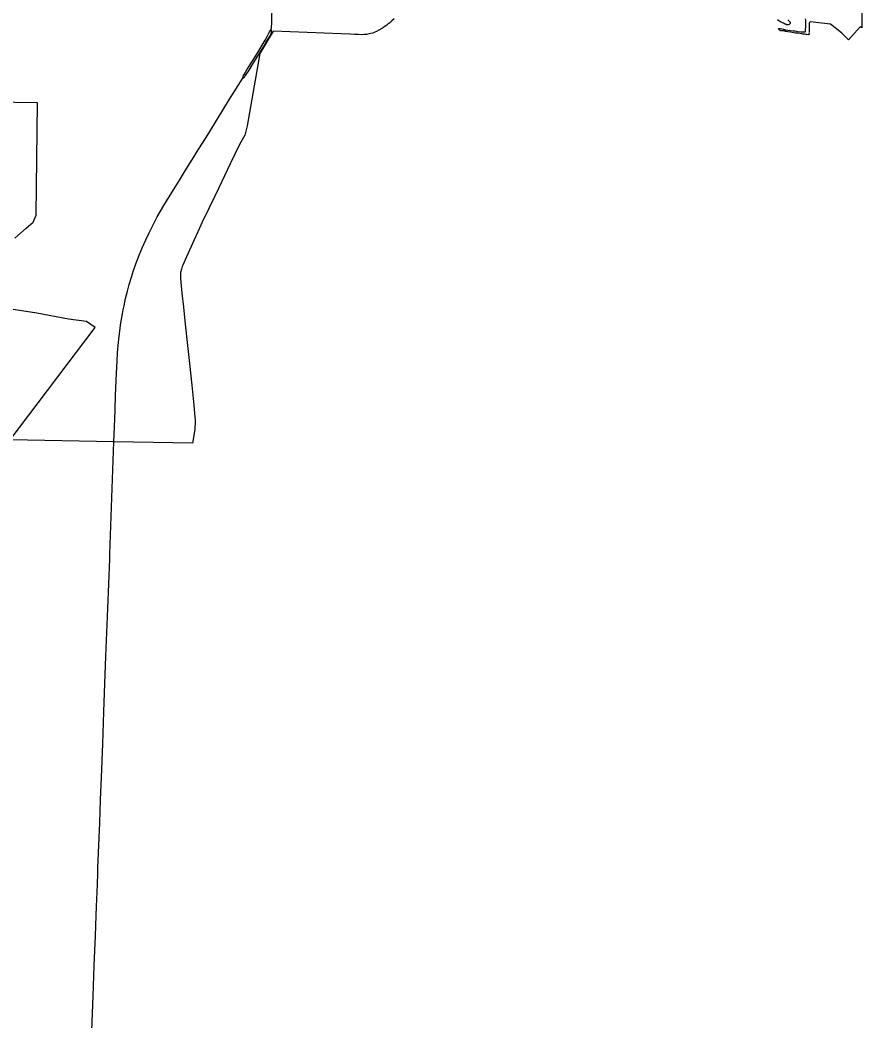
# Model space of a CAD drawing. Extents: x 0 to 34, y 0 to 22.
# Drawn here: x 3.6457 to 3.806, y 19.6111 to 19.8016 of the extents above; entities that cross this region are included whole.
import ezdxf

# ---------------------------------------------------------------- set-up
doc = ezdxf.new("R2010")
doc.units = 0
for name, color, linetype in [('GM_X_Corporation', 7, 'Continuous'), ('GM_X_State_Route', 7, 'Continuous'), ('GM_X_US_Route', 7, 'Continuous')]:
    doc.layers.add(name, color=color, linetype=linetype)

msp = doc.modelspace()

# ---------------------------------------------------------------- linework, layer by layer
at = {"layer": 'GM_X_Corporation'}
for points in [[(3.80596, 19.80581), (3.80595, 19.80016), (3.80563, 19.80032), (3.80342, 19.7979), (3.8021, 19.79916), (3.80177, 19.79949), (3.79994, 19.80086), (3.7961, 19.8013), (3.79608, 19.8013), (3.79598, 19.80116), (3.79593, 19.80103), (3.79591, 19.80079), (3.7959, 19.80054), (3.79591, 19.80023), (3.79592, 19.79998), (3.79591, 19.79962), (3.79588, 19.79933), (3.79585, 19.79924), (3.79588, 19.7991), (3.79593, 19.79902), (3.79596, 19.79895), (3.7959, 19.79887), (3.79574, 19.79885), (3.79546, 19.79887), (3.79527, 19.79892), (3.79499, 19.79896), (3.79471, 19.79898), (3.79454, 19.79903), (3.79419, 19.79906), (3.79373, 19.79912), (3.7933, 19.79916), (3.79268, 19.79927), (3.79234, 19.79932), (3.79183, 19.79938), (3.79154, 19.79944), (3.79142, 19.79945), (3.79115, 19.79956), (3.79095, 19.79958), (3.79074, 19.79962), (3.79053, 19.79962), (3.79039, 19.79964), (3.79028, 19.79971), (3.79015, 19.79982), (3.7901, 19.79994), (3.79013, 19.80001), (3.79028, 19.80005), (3.79037, 19.80004), (3.79047, 19.80003), (3.79068, 19.79996), (3.791, 19.7999), (3.79143, 19.79981), (3.79187, 19.79973), (3.79232, 19.79965), (3.79286, 19.79959), (3.79326, 19.79956), (3.79376, 19.79949), (3.79439, 19.79942), (3.79486, 19.79938), (3.79506, 19.79937), (3.79516, 19.79943), (3.79519, 19.79952), (3.79524, 19.80062), (3.79528, 19.8013), (3.79524, 19.80162), (3.7952, 19.8019)], [(3.7169, 19.80187), (3.71649, 19.80148), (3.71608, 19.80113), (3.7158, 19.8009), (3.71553, 19.80069), (3.71486, 19.80021), (3.71471, 19.80011), (3.71456, 19.80001), (3.71402, 19.79969), (3.71357, 19.79946), (3.71324, 19.79931), (3.71285, 19.79917), (3.7125, 19.79906), (3.71213, 19.79899), (3.71166, 19.79891), (3.71119, 19.79888), (3.7107, 19.79886), (3.71012, 19.79887), (3.70941, 19.79889), (3.70848, 19.79893), (3.70685, 19.79902), (3.69392, 19.79952), (3.69136, 19.79528), (3.68893, 19.78148), (3.68851, 19.77971), (3.68752, 19.77798), (3.68663, 19.77613), (3.68573, 19.77426), (3.68356, 19.76973), (3.68272, 19.76797), (3.6817, 19.76589), (3.6804, 19.76317), (3.6793, 19.76075), (3.67918, 19.76048), (3.67739, 19.7566), (3.67668, 19.75498), (3.67658, 19.75472), (3.6765, 19.75447), (3.67643, 19.75424), (3.67637, 19.75401), (3.67632, 19.7538), (3.67629, 19.75362), (3.67627, 19.75343), (3.67626, 19.75325), (3.67625, 19.75307), (3.67624, 19.75287), (3.67625, 19.75266), (3.67627, 19.75242), (3.67632, 19.75176), (3.67654, 19.74966), (3.67681, 19.74698), (3.67717, 19.74378), (3.6776, 19.73971), (3.67797, 19.73628), (3.67841, 19.73212), (3.6788, 19.72836), (3.67902, 19.72597), (3.67905, 19.72559), (3.67906, 19.72522), (3.67905, 19.72494), (3.67904, 19.72464), (3.67902, 19.72435), (3.67899, 19.72404), (3.67896, 19.72374), (3.6789, 19.72339), (3.67877, 19.72257), (3.67853, 19.72112), (3.66357, 19.72139), (3.64386, 19.72176), (3.66, 19.74313), (3.65838, 19.74426), (3.65497, 19.7447), (3.64891, 19.74584), (3.64187, 19.74693)], [(3.79185, 19.80166), (3.79217, 19.80136), (3.79229, 19.80126), (3.79232, 19.80111), (3.79229, 19.80096), (3.79212, 19.80081), (3.79192, 19.80074), (3.79167, 19.80075), (3.7916, 19.80077), (3.79152, 19.80079), (3.7914, 19.80088), (3.79131, 19.80088), (3.79118, 19.80091), (3.79099, 19.80102), (3.79082, 19.80112), (3.7907, 19.80119), (3.79059, 19.80125), (3.79051, 19.80132), (3.79046, 19.80131), (3.79037, 19.80136), (3.79016, 19.80148), (3.78988, 19.80169)], [(3.64473, 19.76014), (3.64688, 19.762), (3.64824, 19.76318), (3.64881, 19.76448), (3.64903, 19.78589), (3.60606, 19.78651)]]:
    msp.add_lwpolyline(points, dxfattribs=at)
at = {"layer": 'GM_X_State_Route'}
msp.add_line((3.66034, 19.63422), (3.6604, 19.63582), dxfattribs=at)
for points in [[(3.69353, 19.79987), (3.69357, 19.80016), (3.6936, 19.80045), (3.69363, 19.80083), (3.69365, 19.80121), (3.69366, 19.80186), (3.69368, 19.80396), (3.6937, 19.80664)], [(3.69253, 19.79734), (3.6929, 19.79793), (3.69322, 19.79846), (3.69344, 19.79887), (3.69349, 19.799), (3.69353, 19.79915), (3.69356, 19.79933), (3.69357, 19.79951), (3.69356, 19.79967), (3.69353, 19.79987)], [(3.68812, 19.79059), (3.68842, 19.79084), (3.68853, 19.79095), (3.68864, 19.79108), (3.6893, 19.79212), (3.68994, 19.79317), (3.69216, 19.79674), (3.69253, 19.79734)], [(3.68145, 19.77981), (3.68204, 19.78075), (3.68429, 19.78446), (3.6856, 19.78656), (3.68812, 19.79059)], [(3.67934, 19.77645), (3.67988, 19.77733), (3.68145, 19.77981)], [(3.6762, 19.77137), (3.67737, 19.77327), (3.67886, 19.77567), (3.67934, 19.77645)], [(3.67184, 19.76419), (3.6731, 19.76634), (3.67411, 19.768), (3.67588, 19.77086), (3.6762, 19.77137)], [(3.66536, 19.74647), (3.66552, 19.74727), (3.66582, 19.74865), (3.66616, 19.75002), (3.66652, 19.75134), (3.66692, 19.7527), (3.66734, 19.754), (3.66778, 19.75525), (3.66839, 19.75687), (3.66904, 19.75844), (3.66964, 19.75984), (3.67027, 19.76116), (3.67112, 19.76281), (3.67184, 19.76419)], [(3.66406, 19.73434), (3.66419, 19.73676), (3.66428, 19.73829), (3.66433, 19.739), (3.66439, 19.7397), (3.66445, 19.7403), (3.66452, 19.7409), (3.66464, 19.74198), (3.66477, 19.74295), (3.66486, 19.74364), (3.66498, 19.74435), (3.66509, 19.74501), (3.66521, 19.7457), (3.66536, 19.74647)], [(3.66359, 19.72135), (3.66369, 19.72422), (3.66381, 19.72736), (3.66391, 19.73026), (3.66406, 19.73434)], [(3.66283, 19.70002), (3.663, 19.70535), (3.66313, 19.70894), (3.66359, 19.72135)], [(3.66121, 19.65745), (3.66146, 19.66387), (3.66167, 19.66999), (3.66188, 19.67536), (3.66206, 19.68048), (3.66243, 19.68965), (3.66279, 19.69903), (3.66283, 19.70002)], [(3.66053, 19.63941), (3.66055, 19.64026), (3.6609, 19.64885), (3.66105, 19.65323), (3.66121, 19.65745)], [(3.6604, 19.63582), (3.66045, 19.63699), (3.66053, 19.63941)], [(3.6594, 19.60932), (3.65966, 19.61585), (3.65986, 19.62171), (3.66009, 19.62735), (3.6603, 19.63304), (3.66034, 19.63422)]]:
    msp.add_lwpolyline(points, dxfattribs=at)
at = {"layer": 'GM_X_US_Route'}
msp.add_line((3.66034, 19.63422), (3.6604, 19.63582), dxfattribs=at)
for points in [[(3.69353, 19.79987), (3.69357, 19.80016), (3.6936, 19.80045), (3.69363, 19.80083), (3.69365, 19.80121), (3.69366, 19.80186), (3.69368, 19.80396), (3.6937, 19.80664)], [(3.68812, 19.79059), (3.68822, 19.79097), (3.68827, 19.79112), (3.68835, 19.79126), (3.68889, 19.79216), (3.69076, 19.79515), (3.69235, 19.79781), (3.69275, 19.79852), (3.6931, 19.79917), (3.6932, 19.79937), (3.69333, 19.79956), (3.69353, 19.79987)], [(3.69253, 19.79734), (3.6929, 19.79793), (3.69322, 19.79846), (3.69344, 19.79887), (3.69349, 19.799), (3.69353, 19.79915), (3.69356, 19.79933), (3.69357, 19.79951), (3.69356, 19.79967), (3.69353, 19.79987)], [(3.68812, 19.79059), (3.68842, 19.79084), (3.68853, 19.79095), (3.68864, 19.79108), (3.6893, 19.79212), (3.68994, 19.79317), (3.69216, 19.79674), (3.69253, 19.79734)], [(3.68145, 19.77981), (3.68204, 19.78075), (3.68429, 19.78446), (3.6856, 19.78656), (3.68812, 19.79059)], [(3.67934, 19.77645), (3.67988, 19.77733), (3.68145, 19.77981)], [(3.6762, 19.77137), (3.67737, 19.77327), (3.67886, 19.77567), (3.67934, 19.77645)], [(3.67184, 19.76419), (3.6731, 19.76634), (3.67411, 19.768), (3.67588, 19.77086), (3.6762, 19.77137)], [(3.66536, 19.74647), (3.66552, 19.74727), (3.66582, 19.74865), (3.66616, 19.75002), (3.66652, 19.75134), (3.66692, 19.7527), (3.66734, 19.754), (3.66778, 19.75525), (3.66839, 19.75687), (3.66904, 19.75844), (3.66964, 19.75984), (3.67027, 19.76116), (3.67112, 19.76281), (3.67184, 19.76419)], [(3.66406, 19.73434), (3.66419, 19.73676), (3.66428, 19.73829), (3.66433, 19.739), (3.66439, 19.7397), (3.66445, 19.7403), (3.66452, 19.7409), (3.66464, 19.74198), (3.66477, 19.74295), (3.66486, 19.74364), (3.66498, 19.74435), (3.66509, 19.74501), (3.66521, 19.7457), (3.66536, 19.74647)], [(3.66359, 19.72135), (3.66369, 19.72422), (3.66381, 19.72736), (3.66391, 19.73026), (3.66406, 19.73434)], [(3.66283, 19.70002), (3.663, 19.70535), (3.66313, 19.70894), (3.66359, 19.72135)], [(3.66121, 19.65745), (3.66146, 19.66387), (3.66167, 19.66999), (3.66188, 19.67536), (3.66206, 19.68048), (3.66243, 19.68965), (3.66279, 19.69903), (3.66283, 19.70002)], [(3.66053, 19.63941), (3.66055, 19.64026), (3.6609, 19.64885), (3.66105, 19.65323), (3.66121, 19.65745)], [(3.6604, 19.63582), (3.66045, 19.63699), (3.66053, 19.63941)], [(3.6594, 19.60932), (3.65966, 19.61585), (3.65986, 19.62171), (3.66009, 19.62735), (3.6603, 19.63304), (3.66034, 19.63422)]]:
    msp.add_lwpolyline(points, dxfattribs=at)

doc.saveas('drawing.dxf')
